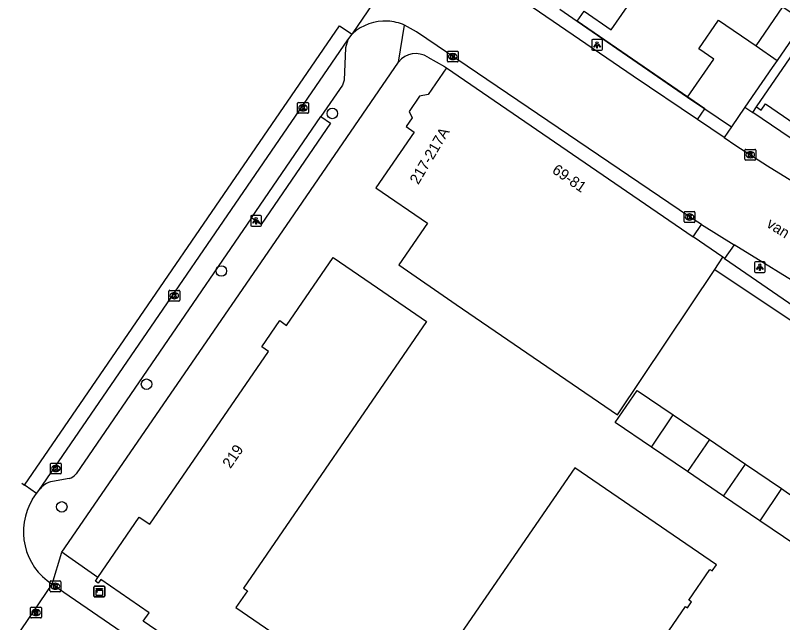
# Model space of a CAD drawing. Extents: x 160026 to 161302, y 384757 to 385701.
# Drawn here: x 160072.9 to 160144.2, y 385373.5 to 385430 of the extents above; entities that cross this region are included whole.
import ezdxf

# ---------------------------------------------------------------- set-up
doc = ezdxf.new("R2010")
doc.units = 0
for name, color, linetype in [('IMGEO_Boom', 7, 'Continuous'), ('IMGEO_Hek', 7, 'Continuous'), ('IMGEO_Kast', 7, 'Continuous'), ('IMGEO_Kolk', 7, 'Continuous'), ('IMGEO_Lichtpunt', 7, 'Continuous'), ('IMGEO_Muur', 7, 'Continuous'), ('IMGEO_Openbare_ruimte_label', 7, 'Continuous'), ('IMGEO_Pand', 7, 'Continuous'), ('IMGEO_Pand_nummerreeks', 7, 'Continuous'), ('IMGEO_Rijbaan_lokaal_gesloten', 7, 'Continuous'), ('IMGEO_Rijbaan_lokaal_open', 7, 'Continuous'), ('IMGEO_Rioolput', 7, 'Continuous'), ('IMGEO_Voetpad_open', 7, 'Continuous')]:
    doc.layers.add(name, color=color, linetype=linetype)

msp = doc.modelspace()

# ---------------------------------------------------------------- linework, layer by layer
at = {"layer": 'IMGEO_Boom'}
for centre in [(160102.37, 385420.918), (160092.05, 385406.263), (160085.099, 385395.726), (160077.22, 385384.322)]:
    msp.add_circle(centre, 0.489, dxfattribs=at)
at = {"layer": 'IMGEO_Hek'}
msp.add_lwpolyline([(160137.91, 385406.405), (160152.072, 385396.935)], dxfattribs=at)
at = {"layer": 'IMGEO_Kast'}
for p, q in [((160080.213, 385376.021), (160080.213, 385376.862)), ((160080.213, 385376.862), (160080.213, 385376.021)), ((160080.288, 385376.946), (160081.129, 385376.946)), ((160081.129, 385376.946), (160080.288, 385376.946)), ((160081.213, 385376.871), (160081.213, 385376.03)), ((160081.213, 385376.03), (160081.213, 385376.871)), ((160081.138, 385375.946), (160080.297, 385375.946)), ((160080.297, 385375.946), (160081.138, 385375.946))]:
    msp.add_line(p, q, dxfattribs=at)
for points in [[(160080.408, 385376.736), (160081.008, 385376.736), (160081.008, 385376.651), (160080.408, 385376.651), (160080.408, 385376.736)], [(160080.408, 385376.561), (160081.008, 385376.561), (160081.008, 385376.072), (160080.408, 385376.072), (160080.408, 385376.561)]]:
    msp.add_lwpolyline(points, dxfattribs=at)
msp.add_circle((160080.492, 385376.41), 0.0377, dxfattribs=at)
for centre, start, end in [((160080.291, 385376.868), 92.4484, 184.28452), ((160080.291, 385376.868), 92.4484, 184.28452), ((160081.135, 385376.868), 2.4484, 94.28452), ((160081.135, 385376.868), 2.4484, 94.28452), ((160080.291, 385376.024), 182.4484, 274.28452), ((160080.291, 385376.024), 182.4484, 274.28452), ((160081.135, 385376.024), 272.4484, 4.28452), ((160081.135, 385376.024), 272.4484, 4.28452)]:
    msp.add_arc(centre, 0.0779, start, end, dxfattribs=at)
at = {"layer": 'IMGEO_Kolk'}
for p, q in [((160113.143, 385426.708), (160113.995, 385426.708)), ((160113.068, 385425.782), (160113.068, 385426.634)), ((160113.556, 385426.488), (160113.581, 385426.488)), ((160114.069, 385426.634), (160114.069, 385425.782)), ((160113.995, 385425.708), (160113.143, 385425.708)), ((160113.579, 385425.928), (160113.554, 385425.928)), ((160099.144, 385421.01), (160099.144, 385421.862)), ((160099.219, 385421.936), (160100.071, 385421.936)), ((160099.632, 385421.716), (160099.657, 385421.716)), ((160100.145, 385421.862), (160100.145, 385421.01)), ((160099.655, 385421.156), (160099.63, 385421.156)), ((160100.071, 385420.936), (160099.219, 385420.936)), ((160140.72, 385416.65), (160140.72, 385417.502)), ((160140.795, 385417.576), (160141.647, 385417.576)), ((160141.721, 385417.502), (160141.721, 385416.65)), ((160141.231, 385416.796), (160141.206, 385416.796)), ((160141.208, 385417.356), (160141.233, 385417.356)), ((160141.647, 385416.576), (160140.795, 385416.576)), ((160135.071, 385410.859), (160135.071, 385411.711)), ((160135.146, 385411.785), (160135.998, 385411.785)), ((160136.072, 385411.711), (160136.072, 385410.859)), ((160135.582, 385411.005), (160135.557, 385411.005)), ((160135.559, 385411.565), (160135.584, 385411.565)), ((160135.998, 385410.785), (160135.146, 385410.785)), ((160087.179, 385403.537), (160087.179, 385404.389)), ((160087.254, 385404.463), (160088.106, 385404.463)), ((160087.667, 385404.243), (160087.692, 385404.243)), ((160088.18, 385404.389), (160088.18, 385403.537)), ((160088.106, 385403.463), (160087.254, 385403.463)), ((160087.69, 385403.683), (160087.665, 385403.683)), ((160076.175, 385387.465), (160076.175, 385388.317)), ((160076.25, 385388.391), (160077.102, 385388.391)), ((160076.663, 385388.171), (160076.688, 385388.171)), ((160077.176, 385388.317), (160077.176, 385387.465)), ((160076.686, 385387.611), (160076.661, 385387.611)), ((160077.102, 385387.391), (160076.25, 385387.391)), ((160076.127, 385376.504), (160076.127, 385377.356)), ((160076.202, 385377.43), (160077.054, 385377.43)), ((160076.615, 385377.21), (160076.64, 385377.21)), ((160077.128, 385377.356), (160077.128, 385376.504)), ((160077.054, 385376.43), (160076.202, 385376.43)), ((160076.638, 385376.65), (160076.613, 385376.65))]:
    msp.add_line(p, q, dxfattribs=at)
for points in [[(160113.143, 385426.708), (160113.995, 385426.708)], [(160113.068, 385425.782), (160113.068, 385426.634)], [(160113.389, 385426.408), (160113.512, 385426.408), (160113.512, 385426.257), (160113.642, 385426.408), (160113.806, 385426.408), (160113.66, 385426.257), (160113.813, 385426.008), (160113.661, 385426.008), (160113.576, 385426.172), (160113.512, 385426.105), (160113.512, 385426.008), (160113.389, 385426.008), (160113.389, 385426.408)], [(160114.069, 385426.634), (160114.069, 385425.782)], [(160113.995, 385425.708), (160113.143, 385425.708)], [(160099.144, 385421.01), (160099.144, 385421.862)], [(160099.219, 385421.936), (160100.071, 385421.936)], [(160100.145, 385421.862), (160100.145, 385421.01)], [(160099.465, 385421.636), (160099.588, 385421.636), (160099.588, 385421.485), (160099.718, 385421.636), (160099.882, 385421.636), (160099.736, 385421.485), (160099.889, 385421.236), (160099.737, 385421.236), (160099.652, 385421.4), (160099.588, 385421.333), (160099.588, 385421.236), (160099.465, 385421.236), (160099.465, 385421.636)], [(160100.071, 385420.936), (160099.219, 385420.936)], [(160140.72, 385416.65), (160140.72, 385417.502)], [(160140.795, 385417.576), (160141.647, 385417.576)], [(160141.721, 385417.502), (160141.721, 385416.65)], [(160141.041, 385417.276), (160141.164, 385417.276), (160141.164, 385417.125), (160141.294, 385417.276), (160141.458, 385417.276), (160141.312, 385417.125), (160141.465, 385416.876), (160141.313, 385416.876), (160141.228, 385417.04), (160141.164, 385416.973), (160141.164, 385416.876), (160141.041, 385416.876), (160141.041, 385417.276)], [(160141.647, 385416.576), (160140.795, 385416.576)], [(160135.071, 385410.859), (160135.071, 385411.711)], [(160135.146, 385411.785), (160135.998, 385411.785)], [(160136.072, 385411.711), (160136.072, 385410.859)], [(160135.392, 385411.485), (160135.515, 385411.485), (160135.515, 385411.334), (160135.645, 385411.485), (160135.809, 385411.485), (160135.663, 385411.334), (160135.816, 385411.085), (160135.664, 385411.085), (160135.579, 385411.249), (160135.515, 385411.182), (160135.515, 385411.085), (160135.392, 385411.085), (160135.392, 385411.485)], [(160135.998, 385410.785), (160135.146, 385410.785)], [(160087.179, 385403.537), (160087.179, 385404.389)], [(160087.254, 385404.463), (160088.106, 385404.463)], [(160087.5, 385404.163), (160087.623, 385404.163), (160087.623, 385404.012), (160087.753, 385404.163), (160087.917, 385404.163), (160087.771, 385404.012), (160087.924, 385403.763), (160087.772, 385403.763), (160087.687, 385403.927), (160087.623, 385403.86), (160087.623, 385403.763), (160087.5, 385403.763), (160087.5, 385404.163)], [(160088.18, 385404.389), (160088.18, 385403.537)], [(160088.106, 385403.463), (160087.254, 385403.463)], [(160076.175, 385387.465), (160076.175, 385388.317)], [(160076.25, 385388.391), (160077.102, 385388.391)], [(160077.176, 385388.317), (160077.176, 385387.465)], [(160076.496, 385388.091), (160076.619, 385388.091), (160076.619, 385387.94), (160076.749, 385388.091), (160076.913, 385388.091), (160076.767, 385387.94), (160076.92, 385387.691), (160076.768, 385387.691), (160076.683, 385387.855), (160076.619, 385387.788), (160076.619, 385387.691), (160076.496, 385387.691), (160076.496, 385388.091)], [(160077.102, 385387.391), (160076.25, 385387.391)], [(160076.127, 385376.504), (160076.127, 385377.356)], [(160076.202, 385377.43), (160077.054, 385377.43)], [(160076.448, 385377.13), (160076.571, 385377.13), (160076.571, 385376.979), (160076.701, 385377.13), (160076.865, 385377.13), (160076.719, 385376.979), (160076.872, 385376.73), (160076.72, 385376.73), (160076.635, 385376.894), (160076.571, 385376.827), (160076.571, 385376.73), (160076.448, 385376.73), (160076.448, 385377.13)], [(160077.128, 385377.356), (160077.128, 385376.504)], [(160077.054, 385376.43), (160076.202, 385376.43)]]:
    msp.add_lwpolyline(points, dxfattribs=at)
for centre, start, end in [((160113.145, 385426.632), 91.55205, 178.44795), ((160113.145, 385426.632), 91.55205, 178.44795), ((160113.993, 385426.632), 1.55205, 88.44795), ((160113.993, 385426.632), 1.55205, 88.44795), ((160113.145, 385425.784), 181.55205, 268.44795), ((160113.145, 385425.784), 181.55205, 268.44795), ((160113.993, 385425.784), 271.55205, 358.44795), ((160113.993, 385425.784), 271.55205, 358.44795), ((160099.221, 385421.86), 91.55205, 178.44795), ((160099.221, 385421.86), 91.55205, 178.44795), ((160100.069, 385421.86), 1.55205, 88.44795), ((160100.069, 385421.86), 1.55205, 88.44795), ((160099.221, 385421.012), 181.55205, 268.44795), ((160099.221, 385421.012), 181.55205, 268.44795), ((160100.069, 385421.012), 271.55205, 358.44795), ((160100.069, 385421.012), 271.55205, 358.44795), ((160140.797, 385417.5), 91.55205, 178.44795), ((160140.797, 385417.5), 91.55205, 178.44795), ((160141.645, 385417.5), 1.55205, 88.44795), ((160141.645, 385417.5), 1.55205, 88.44795), ((160140.797, 385416.652), 181.55205, 268.44795), ((160140.797, 385416.652), 181.55205, 268.44795), ((160141.645, 385416.652), 271.55205, 358.44795), ((160141.645, 385416.652), 271.55205, 358.44795), ((160135.148, 385411.709), 91.55205, 178.44795), ((160135.148, 385411.709), 91.55205, 178.44795), ((160135.996, 385411.709), 1.55205, 88.44795), ((160135.996, 385411.709), 1.55205, 88.44795), ((160135.148, 385410.861), 181.55205, 268.44795), ((160135.148, 385410.861), 181.55205, 268.44795), ((160135.996, 385410.861), 271.55205, 358.44795), ((160135.996, 385410.861), 271.55205, 358.44795), ((160087.256, 385404.387), 91.55205, 178.44795), ((160087.256, 385404.387), 91.55205, 178.44795), ((160088.104, 385404.387), 1.55205, 88.44795), ((160088.104, 385404.387), 1.55205, 88.44795), ((160087.256, 385403.539), 181.55205, 268.44795), ((160087.256, 385403.539), 181.55205, 268.44795), ((160088.104, 385403.539), 271.55205, 358.44795), ((160088.104, 385403.539), 271.55205, 358.44795), ((160076.252, 385388.315), 91.55205, 178.44795), ((160076.252, 385388.315), 91.55205, 178.44795), ((160077.1, 385388.315), 1.55205, 88.44795), ((160077.1, 385388.315), 1.55205, 88.44795), ((160076.252, 385387.467), 181.55205, 268.44795), ((160076.252, 385387.467), 181.55205, 268.44795), ((160077.1, 385387.467), 271.55205, 358.44795), ((160077.1, 385387.467), 271.55205, 358.44795), ((160076.204, 385377.354), 91.55205, 178.44795), ((160076.204, 385377.354), 91.55205, 178.44795), ((160077.052, 385377.354), 1.55205, 88.44795), ((160077.052, 385377.354), 1.55205, 88.44795), ((160076.204, 385376.506), 181.55205, 268.44795), ((160076.204, 385376.506), 181.55205, 268.44795), ((160077.052, 385376.506), 271.55205, 358.44795), ((160077.052, 385376.506), 271.55205, 358.44795)]:
    msp.add_arc(centre, 0.0765, start, end, dxfattribs=at)
for centre, major_axis, ratio, start_param, end_param in [((160113.555, 385426.208), (-0.387, 0.002), 0.722429, 4.712389, 7.853982), ((160113.58, 385426.208), (-0.39, 0.002), 0.717154, 1.570796, 4.712389), ((160099.631, 385421.436), (-0.387, 0.002), 0.722429, 4.712389, 7.853982), ((160099.656, 385421.436), (-0.39, 0.002), 0.717154, 1.570796, 4.712389), ((160141.207, 385417.076), (-0.387, 0.002), 0.722429, 4.712389, 7.853982), ((160141.232, 385417.076), (-0.39, 0.002), 0.717154, 1.570796, 4.712389), ((160135.558, 385411.285), (-0.387, 0.002), 0.722429, 4.712389, 7.853982), ((160135.583, 385411.285), (-0.39, 0.002), 0.717154, 1.570796, 4.712389), ((160087.666, 385403.963), (-0.387, 0.002), 0.722429, 4.712389, 7.853982), ((160087.691, 385403.963), (-0.39, 0.002), 0.717154, 1.570796, 4.712389), ((160076.662, 385387.891), (-0.387, 0.002), 0.722429, 4.712389, 7.853982), ((160076.687, 385387.891), (-0.39, 0.002), 0.717154, 1.570796, 4.712389), ((160076.614, 385376.93), (-0.387, 0.002), 0.722429, 4.712389, 7.853982), ((160076.639, 385376.93), (-0.39, 0.002), 0.717154, 1.570796, 4.712389)]:
    msp.add_ellipse(centre, major_axis=major_axis, ratio=ratio, start_param=start_param, end_param=end_param, dxfattribs=at)
at = {"layer": 'IMGEO_Lichtpunt'}
for p, q in [((160126.478, 385427.695), (160126.478, 385426.888)), ((160126.478, 385427.695), (160126.478, 385426.888)), ((160127.38, 385427.79), (160126.572, 385427.79)), ((160127.38, 385427.79), (160126.572, 385427.79)), ((160127.474, 385426.888), (160127.474, 385427.695)), ((160127.474, 385426.888), (160127.474, 385427.695)), ((160126.572, 385426.794), (160127.38, 385426.794)), ((160126.572, 385426.794), (160127.38, 385426.794)), ((160094.783, 385411.332), (160094.783, 385410.525)), ((160094.783, 385411.332), (160094.783, 385410.525)), ((160095.685, 385411.427), (160094.877, 385411.427)), ((160095.685, 385411.427), (160094.877, 385411.427)), ((160095.779, 385410.525), (160095.779, 385411.332)), ((160095.779, 385410.525), (160095.779, 385411.332)), ((160094.877, 385410.431), (160095.685, 385410.431)), ((160094.877, 385410.431), (160095.685, 385410.431)), ((160141.604, 385407.02), (160141.604, 385406.213)), ((160141.604, 385407.02), (160141.604, 385406.213)), ((160142.506, 385407.115), (160141.698, 385407.115)), ((160142.506, 385407.115), (160141.698, 385407.115)), ((160142.6, 385406.213), (160142.6, 385407.02)), ((160142.6, 385406.213), (160142.6, 385407.02)), ((160141.698, 385406.119), (160142.506, 385406.119)), ((160141.698, 385406.119), (160142.506, 385406.119))]:
    msp.add_line(p, q, dxfattribs=at)
for points in [[(160126.852, 385427.359), (160126.891, 385427.331), (160126.703, 385427.069), (160126.665, 385427.096), (160126.852, 385427.359)], [(160126.954, 385427.311), (160127.001, 385427.311), (160127.001, 385426.989), (160126.954, 385426.989), (160126.954, 385427.311)], [(160127.064, 385427.331), (160127.102, 385427.358), (160127.289, 385427.096), (160127.25, 385427.068), (160127.064, 385427.331)], [(160095.157, 385410.996), (160095.196, 385410.968), (160095.008, 385410.706), (160094.97, 385410.733), (160095.157, 385410.996)], [(160095.369, 385410.968), (160095.407, 385410.995), (160095.594, 385410.733), (160095.555, 385410.705), (160095.369, 385410.968)], [(160095.259, 385410.948), (160095.306, 385410.948), (160095.306, 385410.626), (160095.259, 385410.626), (160095.259, 385410.948)], [(160141.978, 385406.684), (160142.017, 385406.656), (160141.829, 385406.394), (160141.791, 385406.421), (160141.978, 385406.684)], [(160142.08, 385406.636), (160142.127, 385406.636), (160142.127, 385406.314), (160142.08, 385406.314), (160142.08, 385406.636)], [(160142.19, 385406.656), (160142.228, 385406.683), (160142.415, 385406.421), (160142.376, 385406.393), (160142.19, 385406.656)]]:
    msp.add_lwpolyline(points, dxfattribs=at)
for centre in [(160126.977, 385427.493), (160095.282, 385411.13), (160142.103, 385406.818)]:
    msp.add_circle(centre, 0.0994, dxfattribs=at)
for centre, start, end in [((160126.572, 385427.695), 90, 180), ((160126.572, 385427.695), 90, 180), ((160127.38, 385427.695), 0, 90), ((160127.38, 385427.695), 0, 90), ((160126.572, 385426.888), 180, 270), ((160126.572, 385426.888), 180, 270), ((160127.38, 385426.888), 270, 0), ((160127.38, 385426.888), 270, 360), ((160094.877, 385411.332), 90, 180), ((160094.877, 385411.332), 90, 180), ((160095.685, 385411.332), 0, 90), ((160095.685, 385411.332), 0, 90), ((160094.877, 385410.525), 180, 270), ((160094.877, 385410.525), 180, 270), ((160095.685, 385410.525), 270, 0), ((160095.685, 385410.525), 270, 360), ((160141.698, 385407.02), 90, 180), ((160141.698, 385407.02), 90, 180), ((160142.506, 385407.02), 0, 90), ((160142.506, 385407.02), 0, 90), ((160141.698, 385406.213), 180, 270), ((160141.698, 385406.213), 180, 270), ((160142.506, 385406.213), 270, 0), ((160142.506, 385406.213), 270, 360)]:
    msp.add_arc(centre, 0.0946, start, end, dxfattribs=at)
at = {"layer": 'IMGEO_Muur'}
msp.add_lwpolyline([(160137, 385421.344), (160125.137, 385429.509)], dxfattribs=at)
at = {"layer": 'IMGEO_Pand'}
for points in [[(160141.804, 385421.521), (160166.729, 385457.866)], [(160125.137, 385429.509), (160125.764, 385430.424), (160128.297, 385428.688), (160132.03, 385434.132)], [(160123.529, 385430.613), (160125.137, 385429.509)], [(160141.752, 385427.195), (160144.257, 385430.847), (160146.212, 385429.506)], [(160135.398, 385422.443), (160137.817, 385425.97), (160136.434, 385426.919), (160138.264, 385429.587), (160141.752, 385427.195)], [(160146.212, 385429.506), (160143.707, 385425.853)], [(160141.752, 385427.195), (160143.707, 385425.853)], [(160143.707, 385425.853), (160143.249, 385425.185), (160140.715, 385421.49)], [(160112.983, 385425.155), (160111.286, 385422.68), (160110.476, 385422.529), (160109.5, 385421.105), (160109.784, 385420.511), (160109.222, 385419.692), (160109.965, 385419.182), (160106.404, 385413.989), (160111.204, 385410.698), (160108.549, 385406.826), (160113.895, 385403.16), (160128.875, 385392.888), (160137.91, 385406.405), (160138.665, 385407.535)], [(160112.983, 385425.155), (160135.903, 385409.43)], [(160135.398, 385422.443), (160137, 385421.344)], [(160141.804, 385421.521), (160142.233, 385421.227), (160142.633, 385421.81), (160145.398, 385419.914), (160145.082, 385419.452), (160145.396, 385419.237), (160145.733, 385419.73), (160148.504, 385417.83), (160148.189, 385417.371), (160148.575, 385417.107), (160148.868, 385417.534), (160151.638, 385415.634), (160151.33, 385415.184), (160151.65, 385414.965), (160151.975, 385415.438), (160154.732, 385413.547), (160154.336, 385412.97), (160154.702, 385412.719)], [(160137, 385421.344), (160139.458, 385419.658)], [(160140.715, 385421.49), (160139.458, 385419.658)], [(160138.665, 385407.535), (160135.903, 385409.43)], [(160080.573, 385377.746), (160084.43, 385383.37), (160085.405, 385382.701), (160096.434, 385398.784), (160095.808, 385399.213), (160097.475, 385401.643), (160098.112, 385401.206), (160102.436, 385407.513), (160106.561, 385404.685), (160111.11, 385401.565), (160094.103, 385376.765), (160094.475, 385376.509), (160093.406, 385374.95), (160103.841, 385367.794), (160103.323, 385367.037), (160102.919, 385366.448), (160100.498, 385362.918)], [(160132.027, 385389.886), (160128.672, 385392.17), (160130.705, 385395.157), (160134.061, 385392.873)], [(160132.027, 385389.886), (160134.061, 385392.873)], [(160134.061, 385392.873), (160137.416, 385390.588)], [(160137.416, 385390.588), (160135.383, 385387.601)], [(160137.416, 385390.588), (160140.772, 385388.304)], [(160135.383, 385387.601), (160132.027, 385389.886)], [(160138.738, 385385.317), (160140.772, 385388.304)], [(160140.772, 385388.304), (160144.127, 385386.02)], [(160133.294, 385372.3), (160135.184, 385375.057), (160135.384, 385374.919), (160135.77, 385375.481), (160135.52, 385375.652), (160137.473, 385378.499), (160137.674, 385378.361), (160138.066, 385378.932), (160124.902, 385387.961), (160112.687, 385370.157)], [(160138.738, 385385.317), (160135.383, 385387.601)], [(160142.093, 385383.033), (160138.738, 385385.317)], [(160144.127, 385386.02), (160144.558, 385385.726), (160147.482, 385383.735), (160145.449, 385380.748), (160142.093, 385383.033)], [(160144.127, 385386.02), (160142.093, 385383.033)], [(160100.498, 385362.918), (160084.795, 385373.675), (160085.346, 385374.478), (160080.847, 385377.563), (160080.615, 385377.224), (160080.343, 385377.411), (160080.573, 385377.746)]]:
    msp.add_lwpolyline(points, dxfattribs=at)
at = {"layer": 'IMGEO_Rijbaan_lokaal_gesloten'}
for points in [[(160104.243, 385428.335), (160112.68, 385440.715)], [(160136.326, 385420.361), (160130.332, 385424.382), (160114.792, 385435.066), (160113.754, 385435.867)], [(160073.746, 385386.348), (160103.03, 385429.06), (160104.207, 385428.288)], [(160136.687, 385410.593), (160135.572, 385411.285), (160110.207, 385428.498), (160109.086, 385429.13)], [(160103.799, 385427.766), (160104.207, 385428.288)], [(160104.207, 385428.288), (160104.243, 385428.335)], [(160075.074, 385385.856), (160103.799, 385427.766)], [(160138.789, 385418.683), (160136.326, 385420.361)], [(160138.789, 385418.683), (160139.882, 385417.938), (160142.827, 385416.04), (160149.369, 385411.999), (160154.94, 385408.533), (160158.957, 385405.991), (160162.764, 385403.608), (160166.922, 385400.906), (160172.453, 385397.261), (160180.912, 385391.65)], [(160136.687, 385410.593), (160139.723, 385408.71)], [(160161.665, 385394.763), (160156.985, 385397.812), (160147.068, 385404.154), (160139.723, 385408.71)], [(160074.875, 385385.559), (160075.074, 385385.856)]]:
    msp.add_lwpolyline(points, dxfattribs=at)
for centre, radius, start, end in [((160107.276, 385425.005), 4.504, 87.0302, 132.32634), ((160107.276, 385424.999), 4.51, 66.34331, 87.04204)]:
    msp.add_arc(centre, radius, start, end, dxfattribs=at)
at = {"layer": 'IMGEO_Rijbaan_lokaal_open'}
for points in [[(160073.515, 385386.51), (160073.746, 385386.348)], [(160074.875, 385385.559), (160073.818, 385386.298), (160073.746, 385386.348)], [(160074.512, 385385.029), (160074.875, 385385.559)], [(160072.906, 385372.103), (160076.337, 385377.118)], [(160076.337, 385377.118), (160118.151, 385348.405), (160118.796, 385347.963)]]:
    msp.add_lwpolyline(points, dxfattribs=at)
msp.add_arc((160079.445, 385382.001), 5.788, 148.45963, 237.52114, dxfattribs=at)
at = {"layer": 'IMGEO_Rioolput'}
for p, q in [((160074.327, 385374.062), (160074.327, 385374.914)), ((160074.402, 385374.988), (160075.254, 385374.988)), ((160074.815, 385374.768), (160074.84, 385374.768)), ((160075.328, 385374.914), (160075.328, 385374.062)), ((160075.254, 385373.988), (160074.402, 385373.988)), ((160074.838, 385374.208), (160074.813, 385374.208))]:
    msp.add_line(p, q, dxfattribs=at)
for points in [[(160074.327, 385374.062), (160074.327, 385374.914)], [(160074.402, 385374.988), (160075.254, 385374.988)], [(160074.916, 385374.686), (160074.664, 385374.688), (160074.664, 385374.288)], [(160075.328, 385374.914), (160075.328, 385374.062)], [(160075.254, 385373.988), (160074.402, 385373.988)], [(160074.664, 385374.288), (160074.788, 385374.288), (160074.788, 385374.45), (160074.799, 385374.45)], [(160074.842, 385374.607), (160074.788, 385374.607), (160074.788, 385374.526)], [(160074.788, 385374.526), (160074.84, 385374.526)], [(160074.846, 385374.421), (160074.917, 385374.288), (160075.057, 385374.288), (160074.992, 385374.414)]]:
    msp.add_lwpolyline(points, dxfattribs=at)
for centre, radius, start, end in [((160074.404, 385374.912), 0.0765, 91.55205, 178.44795), ((160074.404, 385374.912), 0.0765, 91.55205, 178.44795), ((160074.915, 385374.576), 0.109, 350.36119, 89.41601), ((160075.252, 385374.912), 0.0765, 1.55205, 88.44795), ((160075.252, 385374.912), 0.0765, 1.55205, 88.44795), ((160074.404, 385374.064), 0.0765, 181.55205, 268.44795), ((160074.404, 385374.064), 0.0765, 181.55205, 268.44795), ((160074.798, 385374.397), 0.0533, 26.02933, 88.69889), ((160074.824, 385374.715), 0.19, 274.7715, 282.96867), ((160074.848, 385374.511), 0.0964, 77.00612, 93.18647), ((160074.862, 385374.568), 0.0378, 276.66336, 79.67722), ((160074.913, 385374.576), 0.112, 277.58423, 350.98172), ((160074.897, 385374.361), 0.108, 29.51342, 73.79051), ((160075.252, 385374.064), 0.0765, 271.55205, 358.44795), ((160075.252, 385374.064), 0.0765, 271.55205, 358.44795)]:
    msp.add_arc(centre, radius, start, end, dxfattribs=at)
for centre, major_axis, ratio, start_param, end_param in [((160074.814, 385374.488), (-0.387, 0.002), 0.722429, 4.712389, 7.853982), ((160074.839, 385374.488), (-0.39, 0.002), 0.717154, 1.570796, 4.712389)]:
    msp.add_ellipse(centre, major_axis=major_axis, ratio=ratio, start_param=start_param, end_param=end_param, dxfattribs=at)
at = {"layer": 'IMGEO_Voetpad_open'}
for points in [[(160108.535, 385425.697), (160109.086, 385429.13)], [(160125.137, 385429.509), (160135.398, 385422.443)], [(160103.799, 385427.766), (160103.587, 385427.009), (160103.467, 385423.999), (160103.324, 385423.553), (160101.304, 385420.649)], [(160111.241, 385426.138), (160112.803, 385425.279), (160112.983, 385425.155)], [(160077.235, 385380.103), (160098.097, 385410.492), (160105.953, 385421.936), (160108.535, 385425.697)], [(160136.326, 385420.361), (160137, 385421.344)], [(160140.715, 385421.49), (160141.444, 385420.996)], [(160141.444, 385420.996), (160141.804, 385421.521)], [(160154.367, 385412.23), (160141.444, 385420.996)], [(160101.304, 385420.649), (160102.209, 385420.018), (160095.749, 385410.583), (160094.85, 385411.193)], [(160094.85, 385411.193), (160101.304, 385420.649)], [(160139.458, 385419.658), (160138.789, 385418.683)], [(160094.85, 385411.193), (160078.545, 385387.38)], [(160135.903, 385409.43), (160136.687, 385410.593)], [(160139.723, 385408.71), (160138.837, 385407.416)], [(160138.837, 385407.416), (160138.665, 385407.535)], [(160138.837, 385407.416), (160152.71, 385397.887), (160159.197, 385393.431), (160164.699, 385389.652), (160172.739, 385384.365)], [(160077.9, 385386.964), (160076.374, 385386.684)], [(160076.337, 385377.118), (160077.235, 385380.103)], [(160080.573, 385377.746), (160077.873, 385379.652), (160077.235, 385380.103)]]:
    msp.add_lwpolyline(points, dxfattribs=at)
for centre, radius, start, end in [((160110.115, 385424.523), 1.969, 55.12587, 143.3865), ((160077.704, 385387.976), 1.031, 280.97599, 324.6649), ((160076.78, 385384.612), 2.112, 101.08949, 143.89851)]:
    msp.add_arc(centre, radius, start, end, dxfattribs=at)

# ---------------------------------------------------------------- texts
at = {"layer": 'IMGEO_Openbare_ruimte_label'}
msp.add_text('van Thienenlaan', height=1, rotation=327.7881, dxfattribs=at).set_placement((160142.65, 385410.411))
at = {"layer": 'IMGEO_Pand_nummerreeks'}
for s, rotation, p in [('217-217A', 59.53031, (160110.358, 385414.242)), ('69-81', 325.34751, (160122.72, 385415.452)), ('219', 55.55942, (160092.897, 385387.825))]:
    msp.add_text(s, height=1, rotation=rotation, dxfattribs=at).set_placement(p)

doc.saveas('drawing.dxf')
